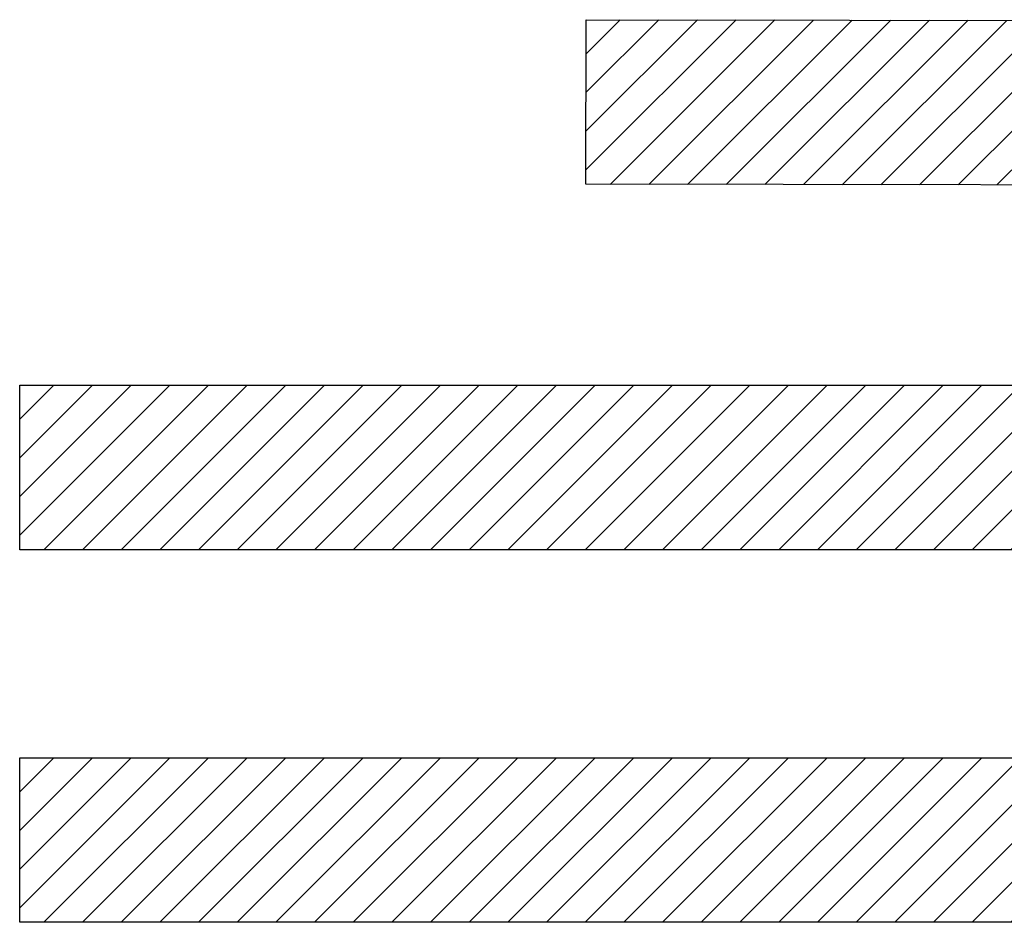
# Model space of a CAD drawing. Header units: millimetres. Extents: x -523 to 1404227, y -783705 to 1038705.
# Tile 320 of 508: x 513759 to 514902, y 220048 to 221096. Entities that reach past the tile are written whole.
import ezdxf

# ---------------------------------------------------------------- set-up
doc = ezdxf.new("R2010")
doc.units = ezdxf.units.MM
doc.layers.add('!!ELEKTRYKA', color=7, linetype='Continuous')

msp = doc.modelspace()

# ---------------------------------------------------------------- hatches: boundary and pattern name
at = {"layer": '!!ELEKTRYKA', "ltscale": 10}
h = msp.add_hatch(dxfattribs=at)
h.set_pattern_fill('ANSI31', color=252, scale=10, angle=-0.08784)
h.set_pattern_definition([(44.912162, (130341.447, 203497.815), (-22.4161955, 22.4850323), [])])
h.paths.add_polyline_path([(514416.45, 221095.62), (514416.16, 220904.55), (515333.15, 220903.15), (515333.45, 221094.22)])
h = msp.add_hatch(dxfattribs=at)
h.set_pattern_fill('ANSI31', color=252, scale=10)
h.set_pattern_definition([(45, (129711.235, 202484.862), (-22.4506403, 22.4506403), [])])
h.paths.add_polyline_path([(513758.81, 220671.46), (513758.81, 220480.39), (515993.81, 220480.39), (515993.81, 220671.46)])
h = msp.add_hatch(dxfattribs=at)
h.set_pattern_fill('ANSI31', color=252, scale=10)
h.set_pattern_definition([(45, (129711.235, 202052.482), (-22.4506403, 22.4506403), [])])
h.paths.add_polyline_path([(513758.81, 220239.08), (513758.81, 220048.01), (515993.81, 220048.01), (515993.81, 220239.08)])

# ---------------------------------------------------------------- linework, layer by layer
at = {"layer": '!!ELEKTRYKA', "color": 252}
for points in [[(514416.45, 221095.62), (515333.45, 221094.22), (515333.15, 220903.15), (514416.16, 220904.55)], [(513758.81, 220671.46), (515993.81, 220671.46), (515993.81, 220480.39), (513758.81, 220480.39)], [(513758.81, 220239.08), (515993.81, 220239.08), (515993.81, 220048.01), (513758.81, 220048.01)]]:
    msp.add_lwpolyline(points, close=True, dxfattribs=at)

doc.saveas('drawing.dxf')
